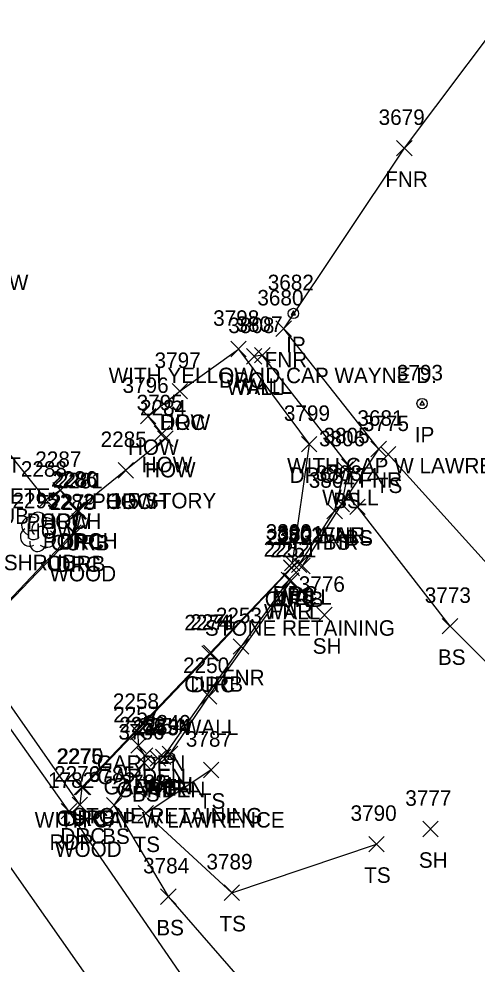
# Model space of a CAD drawing. Extents: x 1634209 to 1639641, y 608564 to 612258.
# Drawn here: x 1639007.9 to 1639067, y 611460.6 to 611582.6 of the extents above; entities that cross this region are included whole.
import ezdxf

# ---------------------------------------------------------------- set-up
doc = ezdxf.new("R2010")
doc.units = 0
for name, color, linetype in [('L_A', 7, 'Continuous'), ('L_C', 7, 'Continuous'), ('L_I', 7, 'Continuous'), ('L_TIC', 7, 'Continuous'), ('LAPB', 7, 'Continuous'), ('LBC', 7, 'Continuous'), ('LBF', 7, 'Continuous'), ('LELB', 7, 'Continuous'), ('LFNC', 7, 'Continuous'), ('LSH', 7, 'Continuous'), ('LW', 7, 'Continuous'), ('M_A', 7, 'Continuous'), ('M_C', 7, 'Continuous'), ('M_I', 7, 'Continuous'), ('MPIR', 7, 'Continuous'), ('P_A', 7, 'Continuous'), ('P_I', 7, 'Continuous'), ('P_TIC', 7, 'Continuous'), ('PET', 7, 'Continuous'), ('PRC', 7, 'Continuous'), ('R_A', 7, 'Continuous'), ('R_C', 7, 'Continuous'), ('R_I', 7, 'Continuous'), ('R_TIC', 7, 'Continuous'), ('RC', 7, 'Continuous'), ('RDP', 7, 'Continuous')]:
    doc.layers.add(name, color=color, linetype=linetype)

msp = doc.modelspace()

# ---------------------------------------------------------------- linework, layer by layer
at = {"layer": 'L_TIC'}
for points in [[(1639056.58, 611564.93), (1639058.58, 611566.93)], [(1639058.58, 611564.93), (1639056.58, 611566.93)], [(1639041.02, 611541.63), (1639043.02, 611543.63)], [(1639043.02, 611541.63), (1639041.02, 611543.63)], [(1639037.21, 611538.06), (1639039.21, 611540.06)], [(1639039.21, 611538.06), (1639037.21, 611540.06)], [(1639038.27, 611538.22), (1639040.27, 611540.22)], [(1639040.27, 611538.22), (1639038.27, 611540.22)], [(1639027.63, 611533.56), (1639029.63, 611535.56)], [(1639029.63, 611533.56), (1639027.63, 611535.56)], [(1639023.55, 611530.34), (1639025.55, 611532.34)], [(1639025.55, 611530.34), (1639023.55, 611532.34)], [(1639025.32, 611528.1), (1639027.32, 611530.1)], [(1639027.32, 611528.1), (1639025.32, 611530.1)], [(1639025.75, 611527.44), (1639027.75, 611529.44)], [(1639027.75, 611527.44), (1639025.75, 611529.44)], [(1639053.27, 611526.1), (1639055.27, 611528.1)], [(1639055.27, 611526.1), (1639053.27, 611528.1)], [(1639054.5, 611525.42), (1639056.5, 611527.42)], [(1639056.5, 611525.42), (1639054.5, 611527.42)], [(1639020.67, 611523.36), (1639022.67, 611525.36)], [(1639022.67, 611523.36), (1639020.67, 611525.36)], [(1639020.67, 611523.36), (1639022.67, 611525.36)], [(1639022.67, 611523.36), (1639020.67, 611525.36)], [(1639048.97, 611523.45), (1639050.97, 611525.45)], [(1639050.97, 611523.45), (1639048.97, 611525.45)], [(1639049.5, 611523.84), (1639051.5, 611525.84)], [(1639051.5, 611523.84), (1639049.5, 611525.84)], [(1639012.24, 611520.79), (1639014.24, 611522.79)], [(1639014.24, 611520.79), (1639012.24, 611522.79)], [(1639012.24, 611520.79), (1639014.24, 611522.79)], [(1639014.24, 611520.79), (1639012.24, 611522.79)], [(1639010.38, 611519.53), (1639012.38, 611521.53)], [(1639012.38, 611519.53), (1639010.38, 611521.53)], [(1639048.52, 611518.99), (1639050.52, 611520.99)], [(1639050.52, 611518.99), (1639048.52, 611520.99)], [(1639048.52, 611518.99), (1639050.52, 611520.99)], [(1639050.52, 611518.99), (1639048.52, 611520.99)], [(1639050.54, 611518.63), (1639052.54, 611520.63)], [(1639052.54, 611518.63), (1639050.54, 611520.63)], [(1639014.34, 611518.24), (1639016.34, 611520.24)], [(1639016.34, 611518.24), (1639014.34, 611520.24)], [(1639047.6, 611518.1), (1639049.6, 611520.1)], [(1639049.6, 611518.1), (1639047.6, 611520.1)], [(1639047.6, 611518.1), (1639049.6, 611520.1)], [(1639049.6, 611518.1), (1639047.6, 611520.1)], [(1639043.02, 611511.18), (1639045.02, 611513.18)], [(1639045.02, 611511.18), (1639043.02, 611513.18)], [(1639043.46, 611511), (1639045.46, 611513)], [(1639045.46, 611511), (1639043.46, 611513)], [(1639041.7, 611509.2), (1639043.7, 611511.2)], [(1639043.7, 611509.2), (1639041.7, 611511.2)], [(1639041.99, 611509.1), (1639043.99, 611511.1)], [(1639043.99, 611509.1), (1639041.99, 611511.1)], [(1639046.29, 611504.67), (1639048.29, 611506.67)], [(1639048.29, 611504.67), (1639046.29, 611506.67)], [(1639062.48, 611503.24), (1639064.48, 611505.24)], [(1639064.48, 611503.24), (1639062.48, 611505.24)], [(1639035.53, 611500.62), (1639037.53, 611502.62)], [(1639037.53, 611500.62), (1639035.53, 611502.62)], [(1639031.39, 611494.19), (1639033.39, 611496.19)], [(1639033.39, 611494.19), (1639031.39, 611496.19)], [(1639022.25, 611489.55), (1639024.25, 611491.55)], [(1639024.25, 611489.55), (1639022.25, 611491.55)], [(1639022.3, 611487.84), (1639024.3, 611489.84)], [(1639024.3, 611487.84), (1639022.3, 611489.84)], [(1639026.37, 611486.77), (1639028.37, 611488.77)], [(1639028.37, 611486.77), (1639026.37, 611488.77)], [(1639023.02, 611485.6), (1639025.02, 611487.6)], [(1639025.02, 611485.6), (1639023.02, 611487.6)], [(1639023.13, 611486.52), (1639025.13, 611488.52)], [(1639025.13, 611486.52), (1639023.13, 611488.52)], [(1639024.82, 611486.15), (1639026.82, 611488.15)], [(1639026.82, 611486.15), (1639024.82, 611488.15)], [(1639025.49, 611486.37), (1639027.49, 611488.37)], [(1639027.49, 611486.37), (1639025.49, 611488.37)], [(1639031.67, 611484.68), (1639033.67, 611486.68)], [(1639033.67, 611484.68), (1639031.67, 611486.68)], [(1639019.17, 611480.13), (1639021.17, 611482.13)], [(1639021.17, 611480.13), (1639019.17, 611482.13)], [(1639023.25, 611479.08), (1639025.25, 611481.08)], [(1639025.25, 611479.08), (1639023.25, 611481.08)], [(1639059.97, 611477.05), (1639061.97, 611479.05)], [(1639061.97, 611477.05), (1639059.97, 611479.05)], [(1639053, 611475.11), (1639055, 611477.11)], [(1639055, 611475.11), (1639053, 611477.11)], [(1639026.15, 611468.33), (1639028.15, 611470.33)], [(1639028.15, 611468.33), (1639026.15, 611470.33)], [(1639034.33, 611468.84), (1639036.33, 611470.84)], [(1639036.33, 611468.84), (1639034.33, 611470.84)]]:
    msp.add_lwpolyline(points, dxfattribs=at)
at = {"layer": 'LAPB'}
msp.add_lwpolyline([(1639025.82, 611487.15), (1639024.13, 611487.52), (1639023.3, 611488.84), (1639023.25, 611490.55)], dxfattribs=at)
at = {"layer": 'LBC'}
for points in [[(1639013.24, 611521.79), (1639011.38, 611520.53), (1638993.59, 611542.85), (1639005.17, 611552.61)], [(1639026.32, 611529.1), (1639024.55, 611531.34), (1639028.63, 611534.56)], [(1639026.75, 611528.44), (1639021.67, 611524.36)]]:
    msp.add_lwpolyline(points, dxfattribs=at)
at = {"layer": 'LBF'}
msp.add_lwpolyline([(1639021.67, 611524.36), (1639015.34, 611519.24), (1639013.24, 611521.79)], dxfattribs=at)
at = {"layer": 'LELB'}
for points in [[(1639184.5, 611390.62), (1639168.4, 611364.73), (1639149.1, 611336.39), (1639141.99, 611332.95), (1639134.34, 611331.83), (1639128.54, 611335.11), (1639121.61, 611339.72), (1639110.96, 611351.76), (1639096.78, 611371.21), (1639095.54, 611383.49), (1639101.79, 611394.14), (1639116.54, 611418.41), (1639131.91, 611444.98), (1639113.36, 611469.05), (1639093.12, 611490.67), (1639071.05, 611509.19), (1639055.5, 611526.42)], [(1639044.02, 611512.18), (1639048.6, 611519.1), (1639049.97, 611524.45)], [(1639085.93, 611391.35), (1639090.7, 611396.06), (1639108.29, 611427.18), (1639120.56, 611441.89), (1639103.98, 611463.14), (1639086.83, 611480.83), (1639063.48, 611504.24), (1639051.54, 611519.63)], [(1639083.1, 611392.43), (1639064.29, 611424.19), (1639047.18, 611446.37), (1639027.15, 611469.33), (1639020.17, 611481.13), (1639024.02, 611486.6)], [(1639032.67, 611485.68), (1639024.25, 611480.08), (1639035.33, 611469.84), (1639054, 611476.11)]]:
    msp.add_lwpolyline(points, dxfattribs=at)
at = {"layer": 'LFNC'}
for points in [[(1639094.77, 611617.67), (1639073.85, 611587.64), (1639057.58, 611565.93), (1639042.02, 611542.63), (1639054.27, 611527.1), (1639049.52, 611519.99), (1639048.6, 611519.1)], [(1639042.7, 611510.2), (1639036.53, 611501.62), (1639026.49, 611487.37)]]:
    msp.add_lwpolyline(points, dxfattribs=at)
at = {"layer": 'LSH'}
msp.add_line((1639010.3, 611516.45), (1639010.3, 611516.45), dxfattribs=at)
msp.add_line((1639010.3, 611516.45), (1639010.3, 611516.45), dxfattribs=at)
msp.add_arc((1639010.34, 611517.89), 1.05, 335.5272, 180.9563, dxfattribs=at)
for centre, major_axis, ratio, start_param, end_param in [((1639009.51, 611517.12), (1.21, -0.51), 0.895232, 1.570796, 4.712389), ((1639011.34, 611517.04), (-1.14, -0.48), 0.949671, 1.570796, 4.712389), ((1639009.21, 611515.74), (0.58, -1.04), 0.959034, 3.141593, 6.283185), ((1639010.09, 611516.91), (-0.208, -0.792), 0.645439, 3.141593, 6.283185), ((1639010.8, 611516.29), (-0.5, 0.667), 0.989748, 3.141593, 6.283185), ((1639009.84, 611515.7), (-0.625, -0.083), 0.423636, 0, 3.141593), ((1639011.3, 611515.62), (-1.09, 0.79), 0.841452, 1.570796, 4.712389), ((1639010.3, 611514.95), (0.26, 1.06), 0.942809, 1.570796, 4.712389)]:
    msp.add_ellipse(centre, major_axis=major_axis, ratio=ratio, start_param=start_param, end_param=end_param, dxfattribs=at)
at = {"layer": 'LW'}
for points in [[(1639044.46, 611512), (1639049.52, 611519.99), (1639050.5, 611524.84), (1639039.27, 611539.22), (1639038.21, 611539.06)], [(1639027.37, 611487.77), (1639032.39, 611495.19), (1639042.99, 611510.1)]]:
    msp.add_lwpolyline(points, dxfattribs=at)
at = {"layer": 'MPIR'}
for points in [[(1639043.28, 611544.93), (1639042.99, 611544.43), (1639043.57, 611544.43)], [(1639059.88, 611533.3), (1639059.59, 611532.8), (1639060.17, 611532.8)], [(1639027.33, 611487.58), (1639027.04, 611487.08), (1639027.62, 611487.08)]]:
    msp.add_lwpolyline(points, close=True, dxfattribs=at)
for centre in [(1639043.28, 611544.6), (1639059.88, 611532.96), (1639027.33, 611487.24)]:
    msp.add_circle(centre, 0.667, dxfattribs=at)
at = {"layer": 'P_TIC'}
for points in [[(1639013.33, 611479.36), (1639015.33, 611481.36)], [(1639015.33, 611479.36), (1639013.33, 611481.36)]]:
    msp.add_lwpolyline(points, dxfattribs=at)
at = {"layer": 'PET'}
msp.add_lwpolyline([(1639148.64, 611331.08), (1639142.07, 611329.18), (1639135.69, 611328.74), (1639125.69, 611331.14), (1639119.17, 611334.87), (1639114.18, 611340.56), (1639098.76, 611361.78), (1639080.31, 611387.33), (1639061.61, 611413.48), (1639039.15, 611444.21), (1639014.33, 611480.36), (1638988.41, 611516.9), (1638963.39, 611551.84), (1638935.46, 611588.7), (1638918.51, 611609.36), (1638899.72, 611630.86), (1638874.4, 611653.86), (1638846.55, 611674.46), (1638833.14, 611682.53), (1638823.86, 611689.16)], dxfattribs=at)
at = {"layer": 'PRC'}
msp.add_lwpolyline([(1638818.79, 611678.83), (1638843.97, 611663.34), (1638876.43, 611637.38), (1638906.24, 611607.19), (1638934.14, 611573.69), (1638965.3, 611531.42), (1638998.82, 611484.34), (1639033.82, 611434.48), (1639068.01, 611386.3), (1639093.94, 611350.49), (1639111.89, 611325.37), (1639129.22, 611302.76)], dxfattribs=at)
at = {"layer": 'R_TIC'}
for points in [[(1639035.19, 611539), (1639037.19, 611541)], [(1639037.19, 611539), (1639035.19, 611541)], [(1639027.63, 611533.56), (1639029.63, 611535.56)], [(1639029.63, 611533.56), (1639027.63, 611535.56)], [(1639044.32, 611526.73), (1639046.32, 611528.73)], [(1639046.32, 611526.73), (1639044.32, 611528.73)], [(1639014.45, 611518.02), (1639016.45, 611520.02)], [(1639016.45, 611518.02), (1639014.45, 611520.02)], [(1639014.6, 611518.11), (1639016.6, 611520.11)], [(1639016.6, 611518.11), (1639014.6, 611520.11)], [(1639013.92, 611515.32), (1639015.92, 611517.32)], [(1639015.92, 611515.32), (1639013.92, 611517.32)], [(1639014.14, 611515.24), (1639016.14, 611517.24)], [(1639016.14, 611515.24), (1639014.14, 611517.24)], [(1639042.13, 611511.4), (1639044.13, 611513.4)], [(1639044.13, 611511.4), (1639042.13, 611513.4)], [(1639042.01, 611510.78), (1639044.01, 611512.78)], [(1639044.01, 611510.78), (1639042.01, 611512.78)], [(1639042.05, 611510.72), (1639044.05, 611512.72)], [(1639044.05, 611510.72), (1639042.05, 611512.72)], [(1639031.47, 611499.7), (1639033.47, 611501.7)], [(1639033.47, 611499.7), (1639031.47, 611501.7)], [(1639031.67, 611499.77), (1639033.67, 611501.77)], [(1639033.67, 611499.77), (1639031.67, 611501.77)], [(1639014.98, 611482.45), (1639016.98, 611484.45)], [(1639016.98, 611482.45), (1639014.98, 611484.45)], [(1639015.17, 611482.45), (1639017.17, 611484.45)], [(1639017.17, 611482.45), (1639015.17, 611484.45)], [(1639014.73, 611480.18), (1639016.73, 611482.18)], [(1639016.73, 611480.18), (1639014.73, 611482.18)]]:
    msp.add_lwpolyline(points, dxfattribs=at)
at = {"layer": 'RC'}
for points in [[(1639015.45, 611519.02), (1639014.92, 611516.32), (1639002.41, 611503.14)], [(1639016.17, 611483.45), (1639032.67, 611500.77), (1639043.05, 611511.72)]]:
    msp.add_lwpolyline(points, dxfattribs=at)
at = {"layer": 'RDP'}
for points in [[(1639028.63, 611534.56), (1639036.19, 611540), (1639045.32, 611527.73), (1639043.13, 611512.4)], [(1639043.01, 611511.78), (1639032.47, 611500.7), (1639015.98, 611483.45), (1639015.73, 611481.18), (1638999.9, 611503.8), (1639002.4, 611503), (1639015.14, 611516.24), (1639015.6, 611519.11)]]:
    msp.add_lwpolyline(points, dxfattribs=at)

# ---------------------------------------------------------------- texts
at = {"layer": 'L_A'}
for s, p in [('FNR', (1639055.12, 611560.93)), ('HOW', (1639002.56, 611547.61)), ('FNR', (1639039.56, 611537.63)), ('WALL', (1639035.76, 611534.22)), ('WALL', (1639034.7, 611534.06)), ('HOW', (1639026.01, 611529.56)), ('HOW', (1639021.94, 611526.34)), ('STP ST', (1638998.75, 611524.04)), ('HOW', (1639023.7, 611524.1)), ('HOW', (1639024.13, 611523.44)), ('FNR', (1639051.8, 611522.1)), ('TS', (1639053.91, 611521.42)), ('WALL', (1639046.99, 611519.84)), ('BS', (1639048.41, 611519.45)), ('PORCH', (1639017.29, 611519.36)), ('HOW', (1639019.05, 611519.36)), ('SHRUB', (1638999.81, 611517.44)), ('PORCH', (1639008.86, 611516.79)), ('HOW', (1639010.62, 611516.79)), ('HOW', (1639008.77, 611515.53)), ('WALL', (1639046.01, 611514.99)), ('FNR', (1639047.06, 611514.99)), ('BS', (1639049.98, 611514.63)), ('PORCH', (1639010.96, 611514.24)), ('FNR', (1639046.14, 611514.1)), ('BS', (1639047.04, 611514.1)), ('SHRUB', (1639005.93, 611511.45)), ('WALL', (1639040.95, 611507)), ('BS', (1639042.46, 611507.18)), ('WALL', (1639039.48, 611505.1)), ('FNR', (1639040.23, 611505.2)), ('SH', (1639045.77, 611500.67)), ('BS', (1639061.92, 611499.24)), ('FNR', (1639034.06, 611496.62)), ('WALL', (1639028.88, 611490.19)), ('GARDEN', (1639017.92, 611485.55)), ('GARDEN', (1639017.97, 611483.84)), ('GARDEN', (1639018.8, 611482.52)), ('GARDEN', (1639020.49, 611482.15)), ('WALL', (1639023.86, 611482.77)), ('FNR', (1639024.02, 611482.37)), ('BS', (1639022.46, 611481.6)), ('TS', (1639031.08, 611480.68)), ('BS', (1639018.61, 611476.13)), ('TS', (1639022.66, 611475.08)), ('SH', (1639059.46, 611473.05)), ('TS', (1639052.41, 611471.11)), ('TS', (1639033.74, 611464.84)), ('BS', (1639025.59, 611464.33))]:
    msp.add_text(s, height=2, dxfattribs=at).set_placement(p)
at = {"layer": 'L_C'}
for s, p in [('CONCRETE', (1638996.91, 611520.04)), ('1.5 STORY', (1639019.66, 611519.44)), ('STONE RETAINING', (1639031.86, 611503)), ('STONE RETAINING', (1639014.76, 611478.77))]:
    msp.add_text(s, height=2, dxfattribs=at).set_placement(p)
at = {"layer": 'L_I'}
for s, p in [('3679', (1639054.27, 611568.93)), ('3680', (1639038.63, 611545.63)), ('3808', (1639034.88, 611542.06)), ('3807', (1639035.93, 611542.22)), ('3797', (1639025.37, 611537.56)), ('3796', (1639021.24, 611534.34)), ('3795', (1639023.06, 611532.1)), ('2284', (1639023.49, 611531.44)), ('3681', (1639051.53, 611530.1)), ('3775', (1639052.24, 611529.42)), ('2285', (1639018.41, 611527.36)), ('2285', (1639018.41, 611527.36)), ('3806', (1639046.58, 611527.45)), ('3805', (1639047.16, 611527.84)), ('2287', (1639009.98, 611524.79)), ('2287', (1639009.98, 611524.79)), ('2288', (1639008.12, 611523.53)), ('2286', (1639012.02, 611522.24)), ('3804', (1639045.26, 611522.1)), ('3804', (1639045.26, 611522.1)), ('3803', (1639046.18, 611522.99)), ('3803', (1639046.18, 611522.99)), ('3774', (1639048.28, 611522.63)), ('2295', (1639007.04, 611519.45)), ('3802', (1639041.12, 611515)), ('3801', (1639041.25, 611515.18)), ('2252', (1639039.44, 611513.2)), ('2251', (1639040.3, 611513.1)), ('3776', (1639043.97, 611508.67)), ('3773', (1639060.22, 611507.24)), ('2253', (1639033.27, 611504.62)), ('2250', (1639029.05, 611498.19)), ('2258', (1639019.99, 611493.55)), ('2257', (1639020.04, 611491.84)), ('2256', (1639020.82, 611490.52)), ('2254', (1639023.23, 611490.37)), ('2249', (1639024.1, 611490.77)), ('3786', (1639020.7, 611489.6)), ('2255', (1639022.56, 611490.15)), ('3787', (1639029.41, 611488.68)), ('3785', (1639016.91, 611484.13)), ('3788', (1639020.99, 611483.08)), ('3777', (1639057.71, 611481.05)), ('3790', (1639050.65, 611479.11)), ('3784', (1639023.89, 611472.33)), ('3789', (1639032.06, 611472.84))]:
    msp.add_text(s, height=2, dxfattribs=at).set_placement(p)
at = {"layer": 'M_A'}
for p in [(1639042.33, 611539.6), (1639058.93, 611527.96), (1639026.37, 611482.24)]:
    msp.add_text('IP', height=2, dxfattribs=at).set_placement(p)
at = {"layer": 'M_C'}
for s, p in [('WITH YELLOW ID CAP WAYNE D.', (1639019.45, 611535.6)), ('WITH CAP W LAWRENCE', (1639042.46, 611523.96)), ('WITH CAP W LAWRENCE', (1639009.91, 611478.24))]:
    msp.add_text(s, height=2, dxfattribs=at).set_placement(p)
at = {"layer": 'M_I'}
for s, p in [('3682', (1639039.97, 611547.6)), ('3793', (1639056.62, 611535.96)), ('3794', (1639024.07, 611490.24))]:
    msp.add_text(s, height=2, dxfattribs=at).set_placement(p)
at = {"layer": 'P_A'}
msp.add_text('RDP', height=2, dxfattribs=at).set_placement((1639011.82, 611475.36))
at = {"layer": 'P_I'}
msp.add_text('1782', height=2, dxfattribs=at).set_placement((1639011.64, 611483.36))
at = {"layer": 'R_A'}
for s, p in [('DRC', (1639033.68, 611535)), ('DRC', (1639026.12, 611529.56)), ('DRC', (1639042.8, 611522.73)), ('CURB', (1639011.97, 611514.02)), ('DRC', (1639013.09, 611514.11)), ('CURB', (1639011.45, 611511.32)), ('DRC', (1639012.63, 611511.24)), ('DRC', (1639040.61, 611507.4)), ('CURB', (1639039.58, 611506.72)), ('DRC', (1639040.5, 611506.78)), ('CURB', (1639029.2, 611495.77)), ('DRC', (1639029.96, 611495.7)), ('CURB', (1639012.7, 611478.45)), ('DRC', (1639013.47, 611478.45)), ('DRC', (1639013.22, 611476.18))]:
    msp.add_text(s, height=2, dxfattribs=at).set_placement(p)
at = {"layer": 'R_C'}
for p in [(1639011.8, 611510.02), (1639012.52, 611474.45)]:
    msp.add_text('WOOD', height=2, dxfattribs=at).set_placement(p)
at = {"layer": 'R_I'}
for s, p in [('3798', (1639032.93, 611543)), ('3797', (1639025.37, 611537.56)), ('3799', (1639042.05, 611530.73)), ('2280', (1639012.25, 611522.11)), ('2281', (1639012.75, 611522.02)), ('2282', (1639011.66, 611519.32)), ('2279', (1639011.87, 611519.24)), ('3800', (1639039.7, 611515.4)), ('2273', (1639039.75, 611514.78)), ('2272', (1639039.79, 611514.72)), ('2274', (1639029.21, 611503.7)), ('2271', (1639029.98, 611503.77)), ('2275', (1639012.72, 611486.45)), ('2270', (1639012.82, 611486.45)), ('2276', (1639012.41, 611484.18))]:
    msp.add_text(s, height=2, dxfattribs=at).set_placement(p)

doc.saveas('drawing.dxf')
